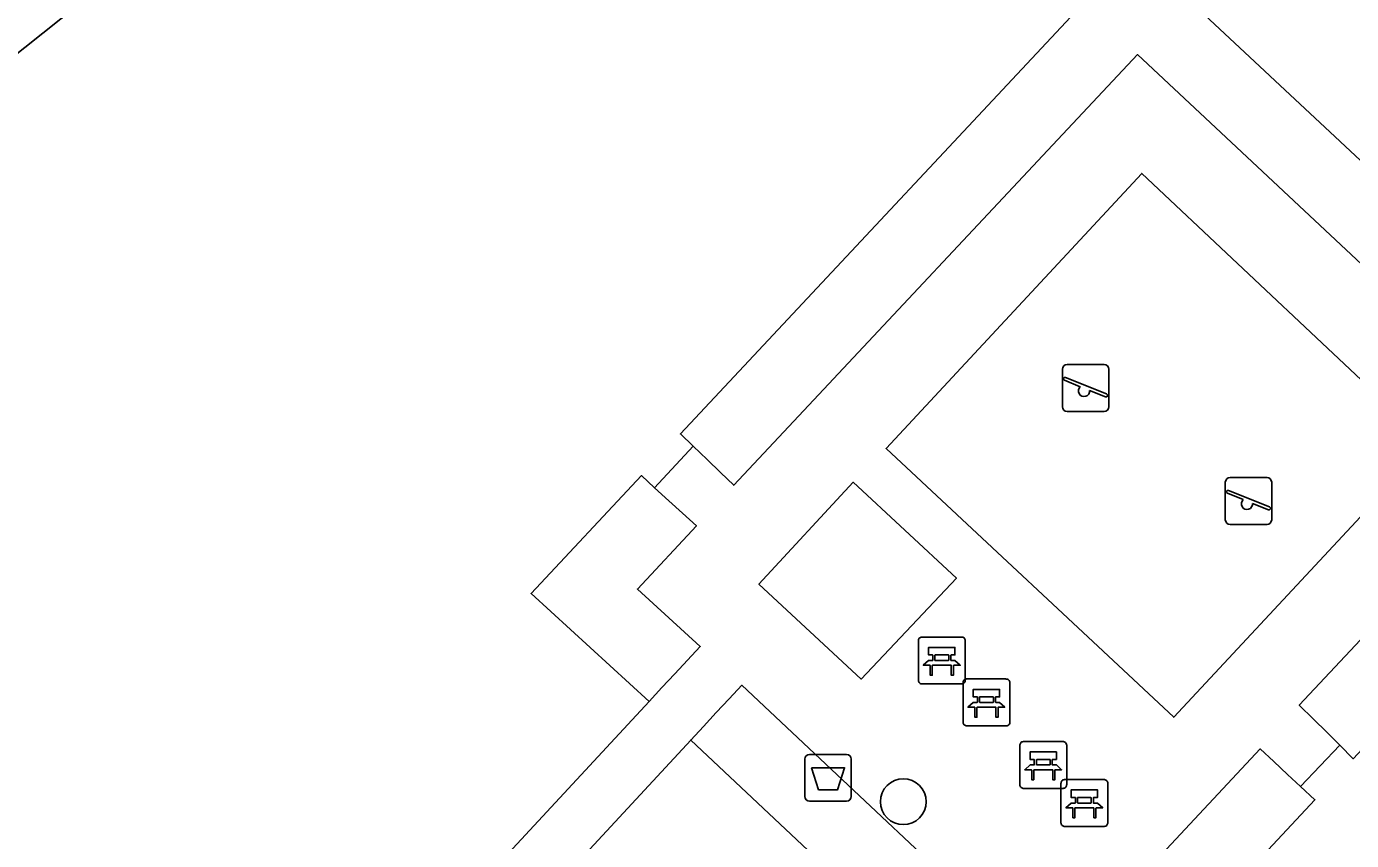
# Model space of a CAD drawing. Extents: x 159039 to 160102, y 381214 to 382524.
# Drawn here: x 159543.33 to 159571.62, y 381646.76 to 381664.14 of the extents above; entities that cross this region are included whole.
import ezdxf

# ---------------------------------------------------------------- set-up
doc = ezdxf.new("R2010")
doc.units = 0
for name, color, linetype in [('IMGEO_Afvalbak', 7, 'Continuous'), ('IMGEO_Bank', 7, 'Continuous'), ('IMGEO_Boom', 7, 'Continuous'), ('IMGEO_Groenvoorziening', 7, 'Continuous'), ('IMGEO_Haag', 7, 'Continuous'), ('IMGEO_Speelvoorziening', 7, 'Continuous'), ('IMGEO_Terreindeel_open', 7, 'Continuous'), ('IMGEO_Voetpad_open', 7, 'Continuous')]:
    doc.layers.add(name, color=color, linetype=linetype)

msp = doc.modelspace()

# ---------------------------------------------------------------- linework, layer by layer
at = {"layer": 'IMGEO_Afvalbak'}
for p, q in [((159559.946, 381647.697), (159559.946, 381648.497)), ((159559.946, 381648.497), (159559.946, 381647.697)), ((159560.046, 381648.597), (159560.836, 381648.597)), ((159560.836, 381648.597), (159560.046, 381648.597)), ((159560.936, 381648.497), (159560.936, 381647.697)), ((159560.936, 381647.697), (159560.936, 381648.497)), ((159560.836, 381647.597), (159560.046, 381647.597)), ((159560.046, 381647.597), (159560.836, 381647.597))]:
    msp.add_line(p, q, dxfattribs=at)
msp.add_lwpolyline([(159560.089, 381648.311), (159560.793, 381648.311), (159560.644, 381647.841), (159560.238, 381647.841), (159560.089, 381648.311)], dxfattribs=at)
for centre, start, end in [((159560.046, 381648.497), 90, 180), ((159560.046, 381648.497), 90, 180), ((159560.836, 381648.497), 0, 90), ((159560.836, 381648.497), 360, 90), ((159560.046, 381647.697), 180, 270), ((159560.046, 381647.697), 180, 270), ((159560.836, 381647.697), 270, 0), ((159560.836, 381647.697), 270, 0)]:
    msp.add_arc(centre, 0.1, start, end, dxfattribs=at)
at = {"layer": 'IMGEO_Bank'}
for p, q in [((159562.369, 381650.176), (159562.369, 381651.017)), ((159562.369, 381651.017), (159562.369, 381650.176)), ((159562.444, 381651.101), (159563.285, 381651.101)), ((159563.285, 381651.101), (159562.444, 381651.101)), ((159563.369, 381651.026), (159563.369, 381650.185)), ((159563.369, 381650.185), (159563.369, 381651.026)), ((159562.678, 381650.607), (159562.678, 381650.713)), ((159562.722, 381650.713), (159562.722, 381650.607)), ((159563.01, 381650.719), (159562.728, 381650.719)), ((159563.016, 381650.607), (159563.016, 381650.713)), ((159563.06, 381650.713), (159563.06, 381650.607)), ((159563.066, 381650.499), (159562.673, 381650.499)), ((159562.728, 381650.601), (159563.01, 381650.601)), ((159563.294, 381650.101), (159562.453, 381650.101)), ((159562.453, 381650.101), (159563.294, 381650.101)), ((159563.322, 381649.281), (159563.322, 381650.122)), ((159563.322, 381650.122), (159563.322, 381649.281)), ((159563.397, 381650.206), (159564.238, 381650.206)), ((159564.238, 381650.206), (159563.397, 381650.206)), ((159564.322, 381650.131), (159564.322, 381649.29)), ((159564.322, 381649.29), (159564.322, 381650.131)), ((159563.631, 381649.712), (159563.631, 381649.818)), ((159563.675, 381649.818), (159563.675, 381649.712)), ((159563.963, 381649.824), (159563.681, 381649.824)), ((159563.969, 381649.712), (159563.969, 381649.818)), ((159564.013, 381649.818), (159564.013, 381649.712)), ((159564.019, 381649.604), (159563.626, 381649.604)), ((159563.681, 381649.706), (159563.963, 381649.706)), ((159564.247, 381649.206), (159563.406, 381649.206)), ((159563.406, 381649.206), (159564.247, 381649.206)), ((159564.535, 381647.945), (159564.535, 381648.786)), ((159564.535, 381648.786), (159564.535, 381647.945)), ((159564.61, 381648.87), (159565.451, 381648.87)), ((159565.451, 381648.87), (159564.61, 381648.87)), ((159565.535, 381648.795), (159565.535, 381647.954)), ((159565.535, 381647.954), (159565.535, 381648.795)), ((159564.844, 381648.376), (159564.844, 381648.482)), ((159564.888, 381648.482), (159564.888, 381648.376)), ((159565.176, 381648.488), (159564.894, 381648.488)), ((159564.894, 381648.37), (159565.176, 381648.37)), ((159565.182, 381648.376), (159565.182, 381648.482)), ((159565.226, 381648.482), (159565.226, 381648.376)), ((159565.232, 381648.268), (159564.839, 381648.268)), ((159565.46, 381647.87), (159564.619, 381647.87)), ((159564.619, 381647.87), (159565.46, 381647.87)), ((159565.413, 381647.133), (159565.413, 381647.974)), ((159565.413, 381647.974), (159565.413, 381647.133)), ((159565.488, 381648.058), (159566.329, 381648.058)), ((159566.329, 381648.058), (159565.488, 381648.058)), ((159566.413, 381647.983), (159566.413, 381647.142)), ((159566.413, 381647.142), (159566.413, 381647.983)), ((159565.722, 381647.564), (159565.722, 381647.67)), ((159565.766, 381647.67), (159565.766, 381647.564)), ((159566.054, 381647.676), (159565.772, 381647.676)), ((159565.772, 381647.558), (159566.054, 381647.558)), ((159566.06, 381647.564), (159566.06, 381647.67)), ((159566.104, 381647.67), (159566.104, 381647.564)), ((159566.11, 381647.456), (159565.717, 381647.456)), ((159566.338, 381647.058), (159565.497, 381647.058)), ((159565.497, 381647.058), (159566.338, 381647.058))]:
    msp.add_line(p, q, dxfattribs=at)
for points in [[(159562.672, 381650.719), (159562.586, 381650.719), (159562.586, 381650.88), (159563.149, 381650.88), (159563.149, 381650.719), (159563.066, 381650.719)], [(159562.616, 381650.499), (159562.474, 381650.499), (159562.586, 381650.601), (159562.672, 381650.601)], [(159562.666, 381650.492), (159562.666, 381650.285), (159562.623, 381650.285), (159562.623, 381650.492)], [(159563.066, 381650.601), (159563.149, 381650.601), (159563.261, 381650.499), (159563.122, 381650.499)], [(159563.116, 381650.492), (159563.116, 381650.285), (159563.072, 381650.285), (159563.072, 381650.492)], [(159563.625, 381649.824), (159563.539, 381649.824), (159563.539, 381649.985), (159564.102, 381649.985), (159564.102, 381649.824), (159564.019, 381649.824)], [(159563.569, 381649.604), (159563.427, 381649.604), (159563.539, 381649.706), (159563.625, 381649.706)], [(159563.619, 381649.597), (159563.619, 381649.39), (159563.576, 381649.39), (159563.576, 381649.597)], [(159564.019, 381649.706), (159564.102, 381649.706), (159564.214, 381649.604), (159564.075, 381649.604)], [(159564.069, 381649.597), (159564.069, 381649.39), (159564.025, 381649.39), (159564.025, 381649.597)], [(159564.838, 381648.488), (159564.752, 381648.488), (159564.752, 381648.649), (159565.315, 381648.649), (159565.315, 381648.488), (159565.232, 381648.488)], [(159564.782, 381648.268), (159564.64, 381648.268), (159564.752, 381648.37), (159564.838, 381648.37)], [(159565.232, 381648.37), (159565.315, 381648.37), (159565.427, 381648.268), (159565.288, 381648.268)], [(159564.832, 381648.261), (159564.832, 381648.054), (159564.789, 381648.054), (159564.789, 381648.261)], [(159565.282, 381648.261), (159565.282, 381648.054), (159565.238, 381648.054), (159565.238, 381648.261)], [(159565.716, 381647.676), (159565.63, 381647.676), (159565.63, 381647.837), (159566.193, 381647.837), (159566.193, 381647.676), (159566.11, 381647.676)], [(159565.66, 381647.456), (159565.518, 381647.456), (159565.63, 381647.558), (159565.716, 381647.558)], [(159566.11, 381647.558), (159566.193, 381647.558), (159566.305, 381647.456), (159566.166, 381647.456)], [(159565.71, 381647.449), (159565.71, 381647.242), (159565.667, 381647.242), (159565.667, 381647.449)], [(159566.16, 381647.449), (159566.16, 381647.242), (159566.116, 381647.242), (159566.116, 381647.449)]]:
    msp.add_lwpolyline(points, dxfattribs=at)
for centre, radius, start, end in [((159562.447, 381651.023), 0.0779, 92.4484, 184.2845), ((159562.447, 381651.023), 0.0779, 92.4484, 184.2845), ((159563.291, 381651.023), 0.0779, 2.4484, 94.2845), ((159563.291, 381651.023), 0.0779, 2.4484, 94.2845), ((159562.671, 381650.712), 0.00671, 2.8957, 87.1043), ((159562.728, 381650.712), 0.00671, 92.8957, 177.1043), ((159563.01, 381650.712), 0.00671, 2.8957, 87.1043), ((159563.067, 381650.712), 0.00671, 92.8957, 177.1043), ((159562.616, 381650.492), 0.00671, 2.8957, 87.1043), ((159562.673, 381650.492), 0.00671, 92.8957, 177.1043), ((159562.671, 381650.608), 0.00671, 272.8957, 357.1043), ((159562.728, 381650.608), 0.00671, 182.8957, 267.1043), ((159563.01, 381650.608), 0.00671, 272.8957, 357.1043), ((159563.067, 381650.608), 0.00671, 182.8957, 267.1043), ((159563.065, 381650.492), 0.00671, 2.8957, 87.1043), ((159563.122, 381650.492), 0.00671, 92.8957, 177.1043), ((159562.447, 381650.179), 0.0779, 182.4484, 274.2845), ((159562.447, 381650.179), 0.0779, 182.4484, 274.2845), ((159563.291, 381650.179), 0.0779, 272.4484, 4.2845), ((159563.291, 381650.179), 0.0779, 272.4484, 4.2845), ((159563.4, 381650.128), 0.0779, 92.4484, 184.2845), ((159563.4, 381650.128), 0.0779, 92.4484, 184.2845), ((159564.244, 381650.128), 0.0779, 2.4484, 94.2845), ((159564.244, 381650.128), 0.0779, 2.4484, 94.2845), ((159563.624, 381649.817), 0.00671, 2.8957, 87.1043), ((159563.681, 381649.817), 0.00671, 92.8957, 177.1043), ((159563.963, 381649.817), 0.00671, 2.8957, 87.1043), ((159564.02, 381649.817), 0.00671, 92.8957, 177.1043), ((159563.569, 381649.597), 0.00671, 2.8957, 87.1043), ((159563.626, 381649.597), 0.00671, 92.8957, 177.1043), ((159563.624, 381649.713), 0.00671, 272.8957, 357.1043), ((159563.681, 381649.713), 0.00671, 182.8957, 267.1043), ((159563.963, 381649.713), 0.00671, 272.8957, 357.1043), ((159564.02, 381649.713), 0.00671, 182.8957, 267.1043), ((159564.018, 381649.597), 0.00671, 2.8957, 87.1043), ((159564.075, 381649.597), 0.00671, 92.8957, 177.1043), ((159563.4, 381649.284), 0.0779, 182.4484, 274.2845), ((159563.4, 381649.284), 0.0779, 182.4484, 274.2845), ((159564.244, 381649.284), 0.0779, 272.4484, 4.2845), ((159564.244, 381649.284), 0.0779, 272.4484, 4.2845), ((159564.613, 381648.792), 0.0779, 92.4484, 184.2845), ((159564.613, 381648.792), 0.0779, 92.4484, 184.2845), ((159565.457, 381648.792), 0.0779, 2.4484, 94.2845), ((159565.457, 381648.792), 0.0779, 2.4484, 94.2845), ((159564.837, 381648.481), 0.00671, 2.8957, 87.1043), ((159564.837, 381648.377), 0.00671, 272.8957, 357.1043), ((159564.894, 381648.481), 0.00671, 92.8957, 177.1043), ((159564.894, 381648.377), 0.00671, 182.8957, 267.1043), ((159565.176, 381648.481), 0.00671, 2.8957, 87.1043), ((159565.176, 381648.377), 0.00671, 272.8957, 357.1043), ((159565.233, 381648.481), 0.00671, 92.8957, 177.1043), ((159565.233, 381648.377), 0.00671, 182.8957, 267.1043), ((159564.782, 381648.261), 0.00671, 2.8957, 87.1043), ((159564.839, 381648.261), 0.00671, 92.8957, 177.1043), ((159565.231, 381648.261), 0.00671, 2.8957, 87.1043), ((159565.288, 381648.261), 0.00671, 92.8957, 177.1043), ((159564.613, 381647.948), 0.0779, 182.4484, 274.2845), ((159564.613, 381647.948), 0.0779, 182.4484, 274.2845), ((159565.491, 381647.98), 0.0779, 92.4484, 184.2845), ((159565.491, 381647.98), 0.0779, 92.4484, 184.2845), ((159565.457, 381647.948), 0.0779, 272.4484, 4.2845), ((159565.457, 381647.948), 0.0779, 272.4484, 4.2845), ((159566.335, 381647.98), 0.0779, 2.4484, 94.2845), ((159566.335, 381647.98), 0.0779, 2.4484, 94.2845), ((159565.715, 381647.669), 0.00671, 2.8957, 87.1043), ((159565.715, 381647.565), 0.00671, 272.8957, 357.1043), ((159565.772, 381647.669), 0.00671, 92.8957, 177.1043), ((159565.772, 381647.565), 0.00671, 182.8957, 267.1043), ((159566.054, 381647.669), 0.00671, 2.8957, 87.1043), ((159566.054, 381647.565), 0.00671, 272.8957, 357.1043), ((159566.111, 381647.669), 0.00671, 92.8957, 177.1043), ((159566.111, 381647.565), 0.00671, 182.8957, 267.1043), ((159565.66, 381647.449), 0.00671, 2.8957, 87.1043), ((159565.717, 381647.449), 0.00671, 92.8957, 177.1043), ((159566.109, 381647.449), 0.00671, 2.8957, 87.1043), ((159566.166, 381647.449), 0.00671, 92.8957, 177.1043), ((159565.491, 381647.136), 0.0779, 182.4484, 274.2845), ((159565.491, 381647.136), 0.0779, 182.4484, 274.2845), ((159566.335, 381647.136), 0.0779, 272.4484, 4.2845), ((159566.335, 381647.136), 0.0779, 272.4484, 4.2845)]:
    msp.add_arc(centre, radius, start, end, dxfattribs=at)
at = {"layer": 'IMGEO_Boom'}
msp.add_circle((159562.047, 381647.586), 0.489, dxfattribs=at)
at = {"layer": 'IMGEO_Groenvoorziening'}
for points in [[(159559.955, 381676.816), (159554.67, 381672.743), (159553.246, 381671.62), (159540.21, 381661.238), (159538.785, 381660.093), (159526.133, 381649.947), (159524.729, 381648.803), (159520.146, 381645.173), (159518.283, 381643.698), (159520.549, 381641.574)], [(159566.976, 381665.798), (159574.267, 381658.976), (159578.397, 381663.35), (159564.11, 381676.714)], [(159527.435, 381641.945), (159527.901, 381642.418), (159528.622, 381641.741), (159532.928, 381646.356), (159543.875, 381635.985), (159556.621, 381649.728), (159554.099, 381652.031), (159556.455, 381654.55), (159556.732, 381654.29), (159557.563, 381655.175), (159557.286, 381655.438), (159566.976, 381665.798)]]:
    msp.add_lwpolyline(points, dxfattribs=at)
for points in [[(159553.246, 381671.62), (159552.968, 381671.974), (159552.69, 381672.328), (159552.412, 381672.682), (159552.129, 381673.041), (159539.094, 381662.668), (159539.379, 381662.302), (159539.656, 381661.947), (159539.933, 381661.592), (159540.21, 381661.238)], [(159566.976, 381665.798), (159557.286, 381655.438), (159557.563, 381655.175), (159557.858, 381654.892), (159558.146, 381654.615), (159558.428, 381654.343), (159567.049, 381663.537), (159573.168, 381657.812), (159573.443, 381658.103), (159573.717, 381658.394), (159573.992, 381658.685), (159574.267, 381658.976)], [(159587.972, 381654.486), (159579.729, 381662.127), (159575.6, 381657.744), (159578.112, 381655.419), (159571.654, 381648.503), (159571.369, 381648.793), (159570.528, 381647.911), (159570.836, 381647.627), (159565.241, 381641.635), (159557.51, 381648.9), (159544.735, 381635.116), (159556.116, 381624.762), (159558.259, 381622.813)], [(159578.112, 381655.419), (159575.6, 381657.744), (159575.325, 381657.453), (159575.051, 381657.162), (159574.777, 381656.871), (159574.502, 381656.58), (159575.843, 381655.339), (159570.499, 381649.647), (159570.803, 381649.349), (159571.088, 381649.068), (159571.369, 381648.793), (159571.654, 381648.503)], [(159556.371, 381652.124), (159557.629, 381653.476), (159557.334, 381653.743), (159557.038, 381654.012), (159556.732, 381654.29), (159556.455, 381654.55), (159554.099, 381652.031), (159556.621, 381649.728), (159556.893, 381650.021), (159557.166, 381650.314), (159557.438, 381650.607), (159557.71, 381650.901)], [(159560.974, 381654.405), (159558.963, 381652.227), (159561.147, 381650.204), (159563.179, 381652.362)], [(159570.836, 381647.627), (159570.528, 381647.911), (159570.249, 381648.17), (159569.956, 381648.441), (159569.663, 381648.713), (159565.167, 381643.9), (159558.598, 381650.074), (159558.326, 381649.78), (159558.054, 381649.487), (159557.782, 381649.194), (159557.51, 381648.9), (159565.241, 381641.635)]]:
    msp.add_lwpolyline(points, close=True, dxfattribs=at)
at = {"layer": 'IMGEO_Haag'}
for points in [[(159553.246, 381671.62), (159552.968, 381671.974), (159552.69, 381672.328), (159552.412, 381672.682), (159552.129, 381673.041), (159539.094, 381662.668), (159539.379, 381662.302), (159539.656, 381661.947), (159539.933, 381661.592), (159540.21, 381661.238)], [(159566.976, 381665.798), (159557.286, 381655.438), (159557.563, 381655.175), (159557.858, 381654.892), (159558.146, 381654.615), (159558.428, 381654.343), (159567.049, 381663.537), (159573.168, 381657.812), (159573.443, 381658.103), (159573.717, 381658.394), (159573.992, 381658.685), (159574.267, 381658.976)], [(159578.112, 381655.419), (159575.6, 381657.744), (159575.325, 381657.453), (159575.051, 381657.162), (159574.777, 381656.871), (159574.502, 381656.58), (159575.843, 381655.339), (159570.499, 381649.647), (159570.803, 381649.349), (159571.088, 381649.068), (159571.369, 381648.793), (159571.654, 381648.503)], [(159556.371, 381652.124), (159557.629, 381653.476), (159557.334, 381653.743), (159557.038, 381654.012), (159556.732, 381654.29), (159556.455, 381654.55), (159554.099, 381652.031), (159556.621, 381649.728), (159556.893, 381650.021), (159557.166, 381650.314), (159557.438, 381650.607), (159557.71, 381650.901)], [(159570.836, 381647.627), (159570.528, 381647.911), (159570.249, 381648.17), (159569.956, 381648.441), (159569.663, 381648.713), (159565.167, 381643.9), (159558.598, 381650.074), (159558.326, 381649.78), (159558.054, 381649.487), (159557.782, 381649.194), (159557.51, 381648.9), (159565.241, 381641.635)]]:
    msp.add_lwpolyline(points, close=True, dxfattribs=at)
at = {"layer": 'IMGEO_Speelvoorziening'}
for p, q in [((159565.543, 381656.919), (159566.333, 381656.919)), ((159566.333, 381656.919), (159565.543, 381656.919)), ((159565.443, 381656.019), (159565.443, 381656.819)), ((159565.443, 381656.819), (159565.443, 381656.019)), ((159565.826, 381656.447), (159565.487, 381656.584)), ((159565.512, 381656.644), (159566.388, 381656.291)), ((159566.433, 381656.819), (159566.433, 381656.019)), ((159566.433, 381656.019), (159566.433, 381656.819)), ((159566.364, 381656.231), (159566.024, 381656.368)), ((159566.333, 381655.919), (159565.543, 381655.919)), ((159565.543, 381655.919), (159566.333, 381655.919)), ((159568.922, 381653.607), (159568.922, 381654.407)), ((159568.922, 381654.407), (159568.922, 381653.607)), ((159569.022, 381654.507), (159569.812, 381654.507)), ((159569.812, 381654.507), (159569.022, 381654.507)), ((159569.912, 381654.407), (159569.912, 381653.607)), ((159569.912, 381653.607), (159569.912, 381654.407)), ((159569.305, 381654.035), (159568.966, 381654.172)), ((159568.991, 381654.232), (159569.867, 381653.879)), ((159569.843, 381653.819), (159569.503, 381653.956)), ((159569.812, 381653.507), (159569.022, 381653.507)), ((159569.022, 381653.507), (159569.812, 381653.507))]:
    msp.add_line(p, q, dxfattribs=at)
for centre, radius, start, end in [((159565.543, 381656.819), 0.1, 90, 180), ((159565.543, 381656.819), 0.1, 90, 180), ((159566.333, 381656.819), 0.1, 0, 90), ((159566.333, 381656.819), 0.1, 360, 90), ((159565.5, 381656.614), 0.0327, 68.078, 248.078), ((159565.905, 381656.357), 0.12, 130.9928, 5.1632), ((159566.376, 381656.261), 0.0327, 248.078, 68.078), ((159565.543, 381656.019), 0.1, 180, 270), ((159565.543, 381656.019), 0.1, 180, 270), ((159566.333, 381656.019), 0.1, 270, 0), ((159566.333, 381656.019), 0.1, 270, 0), ((159569.022, 381654.407), 0.1, 90, 180), ((159569.022, 381654.407), 0.1, 90, 180), ((159569.812, 381654.407), 0.1, 0, 90), ((159569.812, 381654.407), 0.1, 360, 90), ((159568.979, 381654.202), 0.0327, 68.078, 248.078), ((159569.384, 381653.945), 0.12, 130.9928, 5.1632), ((159569.855, 381653.849), 0.0327, 248.078, 68.078), ((159569.022, 381653.607), 0.1, 180, 270), ((159569.022, 381653.607), 0.1, 180, 270), ((159569.812, 381653.607), 0.1, 270, 0), ((159569.812, 381653.607), 0.1, 270, 0)]:
    msp.add_arc(centre, radius, start, end, dxfattribs=at)
at = {"layer": 'IMGEO_Terreindeel_open'}
msp.add_lwpolyline([(159573.264, 381655.234), (159567.138, 381660.999), (159561.679, 381655.125), (159567.821, 381649.389)], close=True, dxfattribs=at)
at = {"layer": 'IMGEO_Voetpad_open'}
for points in [[(159573.168, 381657.812), (159567.049, 381663.537), (159558.428, 381654.343), (159558.146, 381654.615), (159557.858, 381654.892), (159557.563, 381655.175), (159556.732, 381654.29), (159557.038, 381654.012), (159557.334, 381653.743), (159557.629, 381653.476), (159556.371, 381652.124), (159557.71, 381650.901), (159557.438, 381650.607), (159557.166, 381650.314), (159556.893, 381650.021), (159556.621, 381649.728), (159543.875, 381635.985), (159543.522, 381635.605), (159542.907, 381634.942), (159542.797, 381635.05), (159539.546, 381631.543)], [(159543.885, 381634.007), (159543.791, 381634.097), (159544.356, 381634.707), (159544.735, 381635.116), (159557.51, 381648.9), (159557.782, 381649.194), (159558.054, 381649.487), (159558.326, 381649.78), (159558.598, 381650.074), (159565.167, 381643.9), (159569.663, 381648.713), (159569.956, 381648.441), (159570.249, 381648.17), (159570.528, 381647.911), (159571.369, 381648.793), (159571.088, 381649.068), (159570.803, 381649.349), (159570.499, 381649.647), (159575.843, 381655.339)]]:
    msp.add_lwpolyline(points, dxfattribs=at)
for points in [[(159567.821, 381649.389), (159561.679, 381655.125), (159567.138, 381660.999), (159573.264, 381655.234)], [(159563.179, 381652.362), (159561.147, 381650.204), (159558.963, 381652.227), (159560.974, 381654.405)]]:
    msp.add_lwpolyline(points, close=True, dxfattribs=at)

doc.saveas('drawing.dxf')
